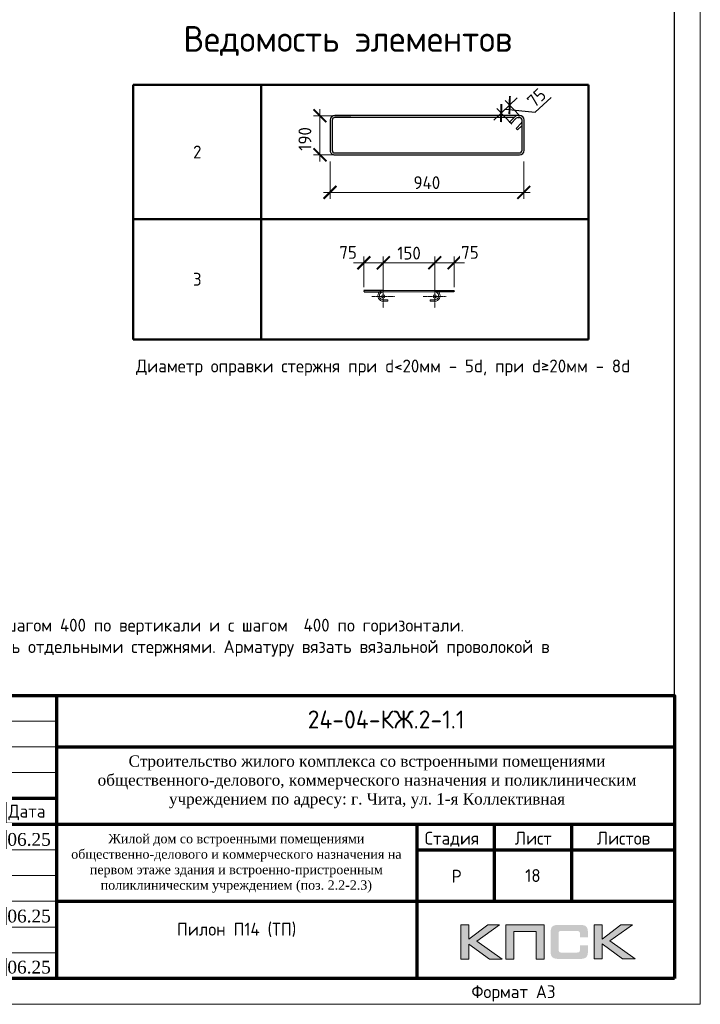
# Model space of a CAD drawing. Header units: millimetres. Extents: x 376598 to 1249954, y -318491 to -22134.
# Tile 376 of 444: x 1147552 to 1160764, y -318491 to -299370. Entities that reach past the tile are written whole.
import ezdxf
from ezdxf.enums import TextEntityAlignment as Align

# ---------------------------------------------------------------- set-up
doc = ezdxf.new("R2010")
doc.units = ezdxf.units.MM
doc.linetypes.add('CENTER2', pattern=[28.575, 19.05, -3.175, 3.175, -3.175])
doc.linetypes.add('GOST2.303 4', pattern=[7, 5, -2, 0])
for name, color, linetype in [('PDF _S_NET_PROFILE_AXIS', 7, 'Continuous'), ('PDF7_Text', 7, 'Continuous'), ('PDF8_Text', 7, 'Continuous'), ('Рамка печать', 7, 'Continuous'), ('ТОЛСТЫЕ_ОСНОВНЫЕ', 6, 'Continuous')]:
    doc.layers.add(name, color=color, linetype=linetype)
for name, color, linetype, lineweight in [('Арм_шпильки', 143, 'Continuous', 18), ('Выноски', 20, 'Continuous', 20), ('Каркасы ригель', 3, 'Continuous', 0), ('Осевая', 10, 'CENTER2', 20), ('подоснова', 151, 'Continuous', 5), ('поз.', 2, 'Continuous', 25), ('размер', 1, 'Continuous', 25), ('РАЗМЕРЫ', 1, 'Continuous', 9), ('Рамка', 7, 'Continuous', 70), ('Текст', 7, 'Continuous', 25), ('ТОНКИЕ', 7, 'Continuous', 9)]:
    doc.layers.add(name, color=color, linetype=linetype, lineweight=lineweight)
doc.styles.add('GOST 2.304', font='CS_Gost2304.shx')
doc.styles.add('GOST-2.304_Type-B', font='GOST_Common.ttf')
doc.styles.add('PDF Times New Roman', font='times.ttf')
doc.styles.add('style1', font='GOST_Common.ttf', dxfattribs={"height": 500})
doc.styles.add('ГОСТ', font='GOST_Common.ttf')
doc.dimstyles.new('мой', dxfattribs={"dimscale": 100, "dimtxt": 2.5, "dimasz": 2.5, "dimexe": 1.25, "dimexo": 0.625, "dimtad": 1, "dimdec": 0, "dimtxsty": 'GOST-2.304_Type-B', "dimblk": 'ARCHTICK', "dimcen": 2.5, "dimdle": 2, "dimaunit": 1, "dimadec": 1, "dimazin": 2, "dimtfac": 1, "dimtdec": 0, "dimtmove": 1, "dimatfit": 3, "dimfxl": 1, "dimtfill": 1, "dimlwd": -1, "dimlwe": -1, "dimarcsym": 0})
doc.dimstyles.new('мой 25', dxfattribs={"dimscale": 100, "dimtxt": 2.5, "dimasz": 2.5, "dimexe": 1.25, "dimexo": 0.625, "dimtad": 1, "dimdec": 0, "dimlfac": 0.5, "dimtxsty": 'GOST-2.304_Type-B', "dimblk": 'ARCHTICK', "dimcen": 2.5, "dimdle": 1.25, "dimaunit": 1, "dimadec": 1, "dimazin": 2, "dimtfac": 1, "dimtdec": 0, "dimtmove": 1, "dimatfit": 3, "dimfxl": 6, "dimfxlon": 1, "dimtfill": 1, "dimlwd": -1, "dimlwe": -1, "dimarcsym": 0})
doc.dimstyles.new('СПДС', dxfattribs={"dimscale": 100, "dimtxt": 2.5, "dimasz": 2.5, "dimexe": 1.25, "dimexo": 0, "dimtad": 1, "dimdec": 0, "dimtxsty": 'GOST-2.304_Type-B', "dimblk": 'ARCHTICK', "dimcen": 2.5, "dimdle": 2, "dimadec": 0, "dimazin": 2, "dimtfac": 0.75, "dimtdec": 0, "dimtmove": 1, "dimatfit": 3, "dimfxl": 1, "dimtolj": 1, "dimarcsym": 1})

# ---------------------------------------------------------------- blocks, each defined once
blk = doc.blocks.new('*T1172')
at = {"layer": 'Выноски', "color": 0, "linetype": 'ByBlock', "lineweight": 50, "transparency": 16777216}
for p, q in [((0, 0), (8834, 0)), ((0, 0), (0, -4943)), ((2484, 0), (2484, -4943)), ((8834, 0), (8834, -4943)), ((0, -2606), (8834, -2606)), ((0, -4943), (8834, -4943))]:
    blk.add_line(p, q, dxfattribs=at)
at = {"layer": 'Выноски', "color": 0, "transparency": 16777216, "char_height": 250, "width": 2183.67, "attachment_point": 5, "style": 'GOST-2.304_Type-B'}
for s, insert in [('2', (1242, -1303)), ('3', (1242, -3774))]:
    blk.add_mtext(s, dxfattribs=dict(at, insert=insert))
blk = doc.blocks.new('*U25')
for p, q in [((-8, 0), (-7, 7.2)), ((-7, -7.2), (-8, 0)), ((-7, 7.2), (-4.2, 14)), ((-4.2, 14), (0.2, 19.8)), ((0.2, 19.8), (6, 24.2)), ((6, 24.2), (12.8, 27)), ((12.8, 27), (20, 28)), ((44, 28), (20, 28)), ((20, 20), (44, 20)), ((44, 20), (44, 28)), ((262.7, 28), (286.7, 28)), ((262.7, 20), (262.7, 28)), ((286.7, 20), (262.7, 20)), ((293.9, 27), (286.7, 28)), ((300.7, 24.2), (293.9, 27)), ((306.5, 19.8), (300.7, 24.2)), ((310.9, 14), (306.5, 19.8)), ((313.7, 7.2), (310.9, 14)), ((314.7, 0), (313.7, 7.2)), ((-4.2, -14), (-7, -7.2)), ((0.2, -19.8), (-4.2, -14)), ((6, -24.2), (0.2, -19.8)), ((12.8, -27), (6, -24.2)), ((20, -28), (12.8, -27)), ((20, -28), (286.7, -28)), ((286.7, -28), (293.9, -27)), ((293.9, -27), (300.7, -24.2)), ((300.7, -24.2), (306.5, -19.8)), ((306.5, -19.8), (310.9, -14)), ((310.9, -14), (313.7, -7.2)), ((313.7, -7.2), (314.7, 0))]:
    blk.add_line(p, q)
at = {"color": 0, "linetype": 'ByBlock', "lineweight": -2}
for p, q in [((0, 0), (0.7, 5.2)), ((0.7, 5.2), (2.7, 10)), ((2.7, 10), (5.9, 14.1)), ((5.9, 14.1), (10, 17.3)), ((10, 17.3), (14.8, 19.3)), ((14.8, 19.3), (20, 20)), ((291.8, 19.3), (286.7, 20)), ((296.7, 17.3), (291.8, 19.3)), ((300.8, 14.1), (296.7, 17.3)), ((304, 10), (300.8, 14.1)), ((306, 5.2), (304, 10)), ((306.7, 0), (306, 5.2)), ((0.7, -5.2), (0, 0)), ((2.7, -10), (0.7, -5.2)), ((5.9, -14.1), (2.7, -10)), ((10, -17.3), (5.9, -14.1)), ((14.8, -19.3), (10, -17.3)), ((20, -20), (14.8, -19.3)), ((20, -20), (286.7, -20)), ((286.7, -20), (291.8, -19.3)), ((291.8, -19.3), (296.7, -17.3)), ((296.7, -17.3), (300.8, -14.1)), ((300.8, -14.1), (304, -10)), ((304, -10), (306, -5.2)), ((306, -5.2), (306.7, 0))]:
    blk.add_line(p, q, dxfattribs=at)
at = {"style": 'GOST 2.304', "oblique": 15, "flags": 9}
for tag, p in [('ДИАМЕТР', (117.8, -62.2)), ('ДЛИНА', (118.1, -72.5)), ('ПОЗИЦИЯ', (118, -56.6)), ('КЛАСС', (118, -67.8)), ('МАССА', (118.7, -78.2))]:
    blk.add_attdef(tag, p, '', height=2.5, dxfattribs=at)
blk = doc.blocks.new('_ArchTick')
at = {"color": 0, "linetype": 'ByBlock', "const_width": 0.15}
blk.add_lwpolyline([(-0.5, -0.5), (0.5, 0.5)], dxfattribs=at)
blk = doc.blocks.new('*D1181')
at = {"layer": 'DEFPOINTS', "color": 0, "lineweight": 0, "transparency": 16777216}
for p in [(1155610, -304091), (1154610, -304628), (1155610, -304627)]:
    blk.add_point(p, dxfattribs=at)
at = {"layer": 'РАЗМЕРЫ', "color": 0, "linetype": 'Continuous', "transparency": 16777216}
for p, q in [((1154610, -304566), (1154610, -303966)), ((1155610, -304565), (1155610, -303966)), ((1154410, -304091), (1155810, -304091))]:
    blk.add_line(p, q, dxfattribs=at)
at = {"layer": 'РАЗМЕРЫ', "color": 0, "transparency": 16777216, "xscale": 250, "yscale": 250, "zscale": 250, "rotation": 180}
blk.add_blockref('_ArchTick', (1154610, -304091), dxfattribs=at)
at = {"layer": 'РАЗМЕРЫ', "color": 0, "transparency": 16777216, "xscale": 250, "yscale": 250, "zscale": 250}
blk.add_blockref('_ArchTick', (1155610, -304091), dxfattribs=at)
at = {"layer": 'РАЗМЕРЫ', "color": 0, "lineweight": 0, "transparency": 16777216, "insert": (1155110, -303903), "char_height": 250, "attachment_point": 5, "style": 'GOST-2.304_Type-B', "bg_fill": 3, "box_fill_scale": 1.1, "bg_fill_color": 256, "bg_fill_true_color": 13158600, "bg_fill_transparency": 0}
blk.add_mtext('150', dxfattribs=at)
blk = doc.blocks.new('*D1184')
at = {"layer": 'DEFPOINTS', "color": 0, "lineweight": 0}
for p in [(1154234, -304091), (1154234, -304627), (1154610, -304628)]:
    blk.add_point(p, dxfattribs=at)
at = {"layer": 'РАЗМЕРЫ', "color": 0, "linetype": 'Continuous'}
for p, q in [((1154234, -304565), (1154234, -303966)), ((1154610, -304566), (1154610, -303966)), ((1154810, -304091), (1154034, -304091))]:
    blk.add_line(p, q, dxfattribs=at)
at = {"layer": 'РАЗМЕРЫ', "color": 0, "xscale": 250, "yscale": 250, "zscale": 250, "rotation": 180}
blk.add_blockref('_ArchTick', (1154234, -304091), dxfattribs=at)
at = {"layer": 'РАЗМЕРЫ', "color": 0, "xscale": 250, "yscale": 250, "zscale": 250}
blk.add_blockref('_ArchTick', (1154610, -304091), dxfattribs=at)
at = {"layer": 'РАЗМЕРЫ', "color": 0, "lineweight": 0, "insert": (1153927, -303889), "char_height": 250, "attachment_point": 5, "style": 'GOST-2.304_Type-B', "bg_fill": 3, "box_fill_scale": 1.1, "bg_fill_color": 256, "bg_fill_true_color": 13158600, "bg_fill_transparency": 0}
blk.add_mtext('75', dxfattribs=at)
blk = doc.blocks.new('*D1185')
at = {"layer": 'DEFPOINTS', "color": 0, "lineweight": 0}
for p in [(1155986, -304091), (1155610, -304628), (1155986, -304627)]:
    blk.add_point(p, dxfattribs=at)
at = {"layer": 'РАЗМЕРЫ', "color": 0, "linetype": 'Continuous'}
for p, q in [((1155610, -304566), (1155610, -303966)), ((1155986, -304565), (1155986, -303966)), ((1155410, -304091), (1156186, -304091))]:
    blk.add_line(p, q, dxfattribs=at)
at = {"layer": 'РАЗМЕРЫ', "color": 0, "xscale": 250, "yscale": 250, "zscale": 250, "rotation": 180}
blk.add_blockref('_ArchTick', (1155610, -304091), dxfattribs=at)
at = {"layer": 'РАЗМЕРЫ', "color": 0, "xscale": 250, "yscale": 250, "zscale": 250}
blk.add_blockref('_ArchTick', (1155986, -304091), dxfattribs=at)
at = {"layer": 'РАЗМЕРЫ', "color": 0, "lineweight": 0, "insert": (1156292, -303889), "char_height": 250, "attachment_point": 5, "style": 'GOST-2.304_Type-B', "bg_fill": 3, "box_fill_scale": 1.1, "bg_fill_color": 256, "bg_fill_true_color": 13158600, "bg_fill_transparency": 0}
blk.add_mtext('75', dxfattribs=at)
blk = doc.blocks.new('*D1178')
at = {"layer": 'DEFPOINTS', "color": 0, "lineweight": 0, "transparency": 16777216}
for p in [(1153576, -301768), (1157336, -301794), (1153576, -302723)]:
    blk.add_point(p, dxfattribs=at)
at = {"layer": 'РАЗМЕРЫ', "color": 0, "linetype": 'Continuous', "transparency": 16777216}
for p, q in [((1153576, -302123), (1153576, -302848)), ((1157336, -302123), (1157336, -302848)), ((1157461, -302723), (1153451, -302723))]:
    blk.add_line(p, q, dxfattribs=at)
at = {"layer": 'РАЗМЕРЫ', "color": 0, "transparency": 16777216, "xscale": 250, "yscale": 250, "zscale": 250, "rotation": 180}
blk.add_blockref('_ArchTick', (1153576, -302723), dxfattribs=at)
at = {"layer": 'РАЗМЕРЫ', "color": 0, "transparency": 16777216, "xscale": 250, "yscale": 250, "zscale": 250}
blk.add_blockref('_ArchTick', (1157336, -302723), dxfattribs=at)
at = {"layer": 'РАЗМЕРЫ', "color": 0, "lineweight": 0, "transparency": 16777216, "insert": (1155456, -302535), "char_height": 250, "attachment_point": 5, "style": 'GOST-2.304_Type-B', "bg_fill": 3, "box_fill_scale": 1.1, "bg_fill_color": 256, "bg_fill_true_color": 13158600, "bg_fill_transparency": 0}
blk.add_mtext('940', dxfattribs=at)
blk = doc.blocks.new('*D1179')
at = {"layer": 'DEFPOINTS', "color": 0, "lineweight": 0, "transparency": 16777216}
for p in [(1153381, -301235), (1154574, -301235), (1154545, -301996)]:
    blk.add_point(p, dxfattribs=at)
at = {"layer": 'РАЗМЕРЫ', "color": 0, "linetype": 'Continuous', "transparency": 16777216}
for p, q in [((1153381, -302121), (1153381, -301110)), ((1153981, -301235), (1153256, -301235)), ((1153981, -301996), (1153256, -301996))]:
    blk.add_line(p, q, dxfattribs=at)
at = {"layer": 'РАЗМЕРЫ', "color": 0, "lineweight": 0, "transparency": 16777216, "insert": (1153089, -301685), "char_height": 250, "attachment_point": 5, "rotation": 90, "style": 'GOST-2.304_Type-B', "bg_fill": 3, "box_fill_scale": 1.1, "bg_fill_color": 256, "bg_fill_true_color": 13158600, "bg_fill_transparency": 0}
blk.add_mtext('190', dxfattribs=at)
at = {"layer": 'РАЗМЕРЫ', "color": 0, "transparency": 16777216, "xscale": 250, "yscale": 250, "zscale": 250}
for p, rotation in [((1153381, -301235), 90), ((1153381, -301996), 270)]:
    blk.add_blockref('_ArchTick', p, dxfattribs=dict(at, rotation=rotation))
blk = doc.blocks.new('*U56')
at = {"layer": 'ТОЛСТЫЕ_ОСНОВНЫЕ', "color": 6}
blk.add_lwpolyline([(20, 5), (415, 5), (415, 292), (20, 292)], close=True, dxfattribs=at)
at = {"layer": 'ТОНКИЕ'}
blk.add_lwpolyline([(0, 0), (420, 0), (420, 297), (0, 297)], close=True, dxfattribs=at)
at = {"layer": 'Текст', "style": 'style1'}
blk.add_text('Формат А3', height=2.5, dxfattribs=at).set_placement((375.57, 1.2))
blk = doc.blocks.new('11')
at = {"layer": 'Выноски'}
for p, q in [((47944, 66700), (47962, 66737)), ((47962, 66737), (47989, 66781)), ((47989, 66781), (48016, 66806)), ((48016, 66806), (48038, 66823)), ((48038, 66823), (48060, 66786)), ((48060, 66786), (48058, 66769)), ((47885, 66608), (47944, 66700))]:
    blk.add_line(p, q, dxfattribs=at)
blk.add_lwpolyline([(47863, 66761), (47937, 66865), (47843, 66458), (47885, 66564), (47905, 66616), (47954, 66628), (47979, 66606), (47957, 66539), (47937, 66487), (47947, 66458), (47991, 66470), (48051, 66611), (48041, 66569), (48023, 66505), (48023, 66448), (48065, 66448), (48090, 66529), (48110, 66608), (48043, 66369), (47972, 66275), (47954, 66344), (47991, 66389), (48078, 66431), (48142, 66470), (48154, 66441), (48204, 66512), (48246, 66606), (48209, 66455), (48204, 66418), (48295, 66574), (48265, 66463), (48265, 66455), (48312, 66453), (48342, 66529), (48347, 66584), (48337, 66465), (48349, 66453), (48401, 66569), (48443, 66616), (48461, 66678), (48466, 66727), (48436, 66811), (48399, 66754), (48399, 66618), (48389, 66549), (48374, 66507), (48416, 66564), (48441, 66576), (48451, 66524), (48433, 66482), (48419, 66453), (48424, 66428), (48458, 66421)], dxfattribs=at)
blk = doc.blocks.new('яяя')
at = {"lineweight": 30}
for points in [[(345424, 110432), (345425, 110410), (345424, 110397), (345417, 110379), (345406, 110350), (345390, 110319), (345357, 110275), (345310, 110221), (345265, 110176), (345198, 110110), (345161, 110077), (345133, 110066), (345116, 110066), (345102, 110075), (345090, 110091), (345082, 110115), (345074, 110146), (345066, 110182), (345064, 110206), (345067, 110234), (345077, 110278), (345095, 110320), (345114, 110361), (345134, 110395), (345159, 110428), (345195, 110469), (345228, 110506), (345284, 110560), (345331, 110595), (345379, 110625), (345435, 110648), (345486, 110670), (345532, 110686), (345573, 110696), (345605, 110698), (345621, 110695), (345635, 110687), (345648, 110671), (345656, 110649), (345659, 110625), (345659, 110583), (345656, 110553), (345647, 110523), (345635, 110489), (345387, 110033), (345349, 109985), (345311, 109948), (345247, 109889), (345209, 109858), (345192, 109844), (345180, 109837), (345157, 109833), (345150, 109835), (345140, 109842), (345135, 109856), (345138, 109881), (345148, 109892), (345183, 109930), (345267, 110024), (345343, 110105), (345455, 110213), (345617, 110343), (345775, 110456), (345811, 110526), (345838, 110607), (345890, 110740), (345902, 110771), (345698, 110295), (345672, 110226), (345626, 110132), (345572, 110032), (345518, 109953), (345481, 109918), (345497, 110001), (345567, 110147), (345655, 110301), (345760, 110442)], [(345481, 109918), (345476, 109896), (345475, 109874), (345485, 109861), (345506, 109866), (345539, 109891), (345632, 109983), (345968, 110450), (346022, 110527), (346029, 110560), (346027, 110579), (346026, 110590), (346010, 110605), (345993, 110609), (345975, 110601), (345962, 110584), (345954, 110562), (345857, 110421), (345783, 110292), (345741, 110183), (345701, 110079), (345665, 109985), (345660, 109952), (345666, 109929), (345669, 109915), (345682, 109910), (345702, 109914), (345735, 109941), (345846, 110007), (346065, 110160), (346075, 110193), (346070, 110217), (346066, 110236), (346052, 110241), (346030, 110241), (346007, 110228), (345978, 110203), (345960, 110164), (345892, 110010), (345895, 109986), (345904, 109966), (345925, 109964), (345969, 109968), (346045, 110000), (346218, 110114), (346261, 110154), (346280, 110184), (346282, 110210), (346278, 110225), (346263, 110229), (346241, 110222), (346220, 110198), (346162, 110049), (345989, 109904), (345932, 109849), (345906, 109805), (345891, 109739), (345890, 109690), (345899, 109652), (345924, 109647), (345956, 109655), (345980, 109674), (346058, 109838), (346158, 110046), (346261, 110098), (346314, 110120), (346292, 110079), (346269, 110036), (346261, 110008), (346267, 109998), (346293, 109998), (346363, 110039), (346445, 110095), (346421, 110068), (346414, 110040), (346407, 110011), (346416, 109990), (346466, 109972), (346509, 109977), (346574, 109984), (347172, 110293)], [(346586, 109971), (346543, 109917), (346509, 109873), (346489, 109825), (346475, 109767), (346472, 109710), (346478, 109675), (346485, 109641), (346501, 109621), (346517, 109602), (346542, 109589), (346568, 109592), (346605, 109620), (346680, 109731), (346736, 109842), (346865, 110115), (346962, 110290), (346969, 110318), (346979, 110360), (347013, 110403), (347056, 110434), (347091, 110450), (347109, 110450), (347121, 110434), (347115, 110405), (347072, 110355), (347012, 110307), (346924, 110222)]]:
    blk.add_lwpolyline(points, dxfattribs=at)
blk = doc.blocks.new('штамп кж1.1')
at = {"layer": 'Рамка печать', "lineweight": 20}
h = blk.add_hatch(color=0, dxfattribs=at)
h.paths.add_polyline_path([(419458, -85094), (419234, -85094), (418867, -85370), (418867, -85094), (418712, -85094), (418712, -85757), (418867, -85757), (418867, -85466), (419264, -85757), (419512, -85757), (419019, -85406)])
h.paths.add_polyline_path([(419737, -85219), (420175, -85219), (420175, -85757), (420329, -85757), (420329, -85094), (420165, -85094), (419583, -85094), (419583, -85251), (419583, -85757), (419737, -85757)])
h.paths.add_polyline_path([(421451, -85091), (421295, -85091), (421295, -85754), (421451, -85754), (421451, -85462), (421847, -85754), (422095, -85754), (421602, -85403), (422041, -85091), (421818, -85091), (421451, -85367)])
blk.add_hatch(color=204, dxfattribs=at).paths.add_polyline_path([(421166, -85165), (421164, -85157), (421161, -85151), (421158, -85145), (421154, -85139), (421151, -85134), (421147, -85129), (421143, -85124), (421139, -85120), (421133, -85117), (421128, -85113), (421122, -85109), (421115, -85107), (421108, -85104), (421100, -85101), (421093, -85099), (421075, -85096), (421056, -85093), (421035, -85092), (421012, -85091), (420617, -85091), (420594, -85092), (420573, -85093), (420553, -85096), (420536, -85099), (420528, -85102), (420521, -85104), (420514, -85107), (420508, -85110), (420502, -85113), (420496, -85117), (420491, -85120), (420486, -85124), (420482, -85129), (420478, -85134), (420474, -85139), (420471, -85145), (420468, -85151), (420466, -85158), (420463, -85165), (420461, -85172), (420457, -85188), (420455, -85206), (420453, -85226), (420453, -85248), (420453, -85596), (420453, -85618), (420455, -85638), (420457, -85656), (420461, -85673), (420463, -85680), (420466, -85687), (420468, -85694), (420471, -85700), (420474, -85705), (420478, -85711), (420482, -85716), (420486, -85720), (420491, -85725), (420496, -85728), (420502, -85731), (420508, -85735), (420514, -85738), (420521, -85740), (420528, -85743), (420536, -85745), (420553, -85749), (420573, -85751), (420594, -85753), (420617, -85754), (421012, -85754), (421035, -85753), (421056, -85752), (421075, -85749), (421092, -85746), (421100, -85743), (421108, -85741), (421115, -85738), (421122, -85735), (421128, -85732), (421133, -85728), (421139, -85725), (421143, -85720), (421147, -85716), (421151, -85711), (421154, -85706), (421158, -85700), (421161, -85694), (421164, -85688), (421166, -85680), (421169, -85673), (421172, -85656), (421175, -85639), (421176, -85618), (421177, -85596), (421177, -85487), (421022, -85487), (421022, -85576), (421022, -85582), (421021, -85588), (421020, -85594), (421019, -85599), (421017, -85604), (421015, -85608), (421012, -85612), (421008, -85616), (421005, -85619), (421001, -85622), (420996, -85624), (420991, -85626), (420987, -85627), (420981, -85628), (420974, -85628), (420968, -85629), (420649, -85629), (420644, -85628), (420639, -85628), (420635, -85626), (420631, -85624), (420627, -85621), (420624, -85618), (420620, -85615), (420617, -85611), (420615, -85607), (420613, -85603), (420611, -85598), (420609, -85593), (420607, -85584), (420607, -85574), (420607, -85256), (420607, -85250), (420607, -85245), (420609, -85240), (420610, -85235), (420611, -85231), (420613, -85228), (420616, -85225), (420619, -85221), (420622, -85218), (420626, -85216), (420630, -85214), (420634, -85212), (420639, -85211), (420643, -85210), (420649, -85210), (420654, -85210), (420968, -85210), (420974, -85210), (420981, -85210), (420986, -85212), (420991, -85213), (420996, -85215), (421000, -85217), (421004, -85220), (421008, -85223), (421011, -85227), (421014, -85231), (421017, -85235), (421019, -85240), (421020, -85245), (421021, -85250), (421022, -85257), (421022, -85263), (421022, -85336), (421177, -85336), (421177, -85248), (421176, -85226), (421175, -85206), (421172, -85188), (421168, -85172)])
at = {"layer": 'PDF _S_NET_PROFILE_AXIS', "lineweight": 30, "elevation": 0}
blk.add_lwpolyline([(409123, -83320), (409140, -83299), (409161, -83282), (409174, -83265), (409208, -83231), (409216, -83227), (409221, -83219), (409229, -83214), (409238, -83206), (409259, -83189), (409276, -83176), (409288, -83172), (409297, -83172), (409297, -83176), (409293, -83185), (409280, -83198), (409191, -83274), (409174, -83282), (409157, -83299), (409106, -83329), (409085, -83341), (409060, -83358), (409055, -83363), (409051, -83363), (409060, -83358), (409072, -83350), (409077, -83350), (409081, -83346), (409077, -83350), (409072, -83354), (409064, -83358), (409047, -83371), (409030, -83380), (409013, -83397), (408971, -83426), (408933, -83460), (408890, -83502), (408878, -83515), (408873, -83524), (408865, -83528), (408857, -83540), (408840, -83562), (408827, -83583), (408818, -83600), (408797, -83625), (408772, -83646), (408717, -83701), (408683, -83727), (408666, -83735), (408653, -83744), (408628, -83752), (408603, -83752), (408594, -83744), (408590, -83731), (408586, -83706), (408586, -83680), (408590, -83667), (408598, -83655), (408611, -83642), (408636, -83629), (408645, -83621), (408662, -83612), (408683, -83600), (408696, -83595), (408708, -83583), (408725, -83574), (408742, -83562), (408785, -83536), (408831, -83507), (408873, -83481), (408912, -83456), (408928, -83443), (408941, -83435), (408954, -83430), (408962, -83422), (408962, -83426), (408954, -83430), (408950, -83435), (408937, -83443), (408920, -83456), (408882, -83477), (408797, -83532), (408755, -83557), (408721, -83574), (408708, -83583), (408696, -83587), (408687, -83591), (408679, -83591), (408666, -83595), (408658, -83591), (408653, -83587), (408653, -83570), (408658, -83557), (408658, -83545), (408662, -83528), (408674, -83502), (408691, -83477), (408700, -83468), (408704, -83460), (408717, -83456), (408751, -83439), (408763, -83439), (408772, -83435), (408785, -83430), (408848, -83418), (408873, -83405), (408895, -83397), (408933, -83380), (408954, -83371), (408975, -83358), (408992, -83346), (409005, -83333), (409039, -83308), (409064, -83295), (409077, -83286), (409094, -83274), (409127, -83244), (409144, -83231), (409153, -83223), (409157, -83223), (409149, -83240), (409123, -83265), (409111, -83274), (409077, -83299), (409064, -83308), (409051, -83320), (409026, -83350), (409013, -83363), (409009, -83371), (408992, -83392), (408979, -83401), (408967, -83418), (408962, -83422), (408962, -83426), (408958, -83430), (408950, -83435), (408937, -83447), (408916, -83473), (408903, -83485), (408890, -83502), (408882, -83515), (408873, -83524), (408869, -83528), (408873, -83524), (408878, -83524), (408873, -83528), (408865, -83549), (408857, -83553), (408852, -83562), (408848, -83566), (408823, -83617), (408823, -83629), (408818, -83638), (408823, -83642), (408827, -83642), (408840, -83629), (408852, -83621), (408907, -83566), (408941, -83540), (408954, -83528), (408967, -83524), (408971, -83515), (408984, -83502), (408988, -83494), (408996, -83494), (408996, -83498), (408979, -83515), (408962, -83536), (408937, -83557), (408924, -83566), (408912, -83579), (408907, -83579), (408899, -83583), (408895, -83591), (408895, -83612), (408899, -83617), (408907, -83617), (408920, -83608), (408937, -83591), (408945, -83579), (408954, -83570), (408979, -83540), (408996, -83524), (409005, -83511), (409017, -83507), (409022, -83502), (409026, -83502), (409013, -83515), (409005, -83528), (408992, -83536), (408971, -83562), (408954, -83583), (408945, -83591), (408941, -83600), (408937, -83612), (408937, -83625), (408941, -83629), (408954, -83634), (408958, -83629), (408967, -83612), (408979, -83600), (409000, -83583), (409009, -83574), (409022, -83574), (409026, -83583), (409026, -83608), (409030, -83608), (409039, -83604), (409051, -83595), (409077, -83570), (409085, -83557), (409089, -83553), (409089, -83549), (409085, -83549), (409081, -83553), (409072, -83557), (409047, -83574), (409017, -83595), (408979, -83621), (408971, -83625), (408958, -83629), (408950, -83638), (408933, -83663), (408924, -83684), (408903, -83722), (408886, -83765), (408865, -83811), (408848, -83862), (408840, -83883), (408827, -83909), (408827, -83921), (408831, -83921), (408835, -83917), (408840, -83909), (408848, -83896), (408852, -83888), (408861, -83875), (408886, -83841), (408903, -83816), (408924, -83782), (408954, -83748), (408984, -83706), (409043, -83625), (409077, -83583), (409106, -83545), (409132, -83511), (409157, -83481), (409174, -83456), (409195, -83430), (409229, -83388), (409263, -83350), (409305, -83308), (409394, -83214), (409441, -83172), (409479, -83130), (409517, -83092), (409551, -83062), (409580, -83037), (409606, -83016), (409627, -82999), (409644, -82986), (409657, -82977), (409665, -82969), (409674, -82969), (409674, -82965), (409682, -82960), (409682, -82982), (409674, -82994), (409665, -83003), (409661, -83011), (409563, -83109), (409538, -83138), (409504, -83168), (409318, -83354), (409242, -83422), (409187, -83477), (409178, -83490), (409170, -83498), (409161, -83502), (409157, -83507), (409157, -83511), (409161, -83511), (409170, -83507), (409182, -83494), (409212, -83477), (409225, -83464), (409238, -83460), (409246, -83452), (409263, -83443), (409276, -83443), (409276, -83452), (409267, -83468), (409259, -83481), (409242, -83502), (409238, -83515), (409233, -83524), (409229, -83528), (409229, -83532), (409238, -83540), (409242, -83536), (409246, -83536), (409254, -83532), (409267, -83524), (409318, -83485), (409356, -83460), (409381, -83452), (409386, -83452), (409390, -83456), (409390, -83494), (409394, -83507), (409398, -83515), (409407, -83519), (409415, -83515), (409424, -83515), (409449, -83507), (409492, -83490), (409521, -83477), (409551, -83460), (409593, -83443), (409635, -83422), (409690, -83397)], dxfattribs=at)
at = {"layer": 'Рамка', "color": 7}
for p, q in [((405358, -83134), (405358, -80634)), ((407358, -83134), (407358, -80634)), ((410858, -81634), (422858, -81634)), ((404358, -82634), (410858, -82634)), ((404358, -83134), (422858, -83134)), ((419358, -83134), (419358, -84634)), ((420858, -83134), (420858, -84634)), ((417858, -83634), (422858, -83634)), ((417858, -83634), (422858, -83634)), ((410858, -84634), (422858, -84634))]:
    blk.add_line(p, q, dxfattribs=at)
at = {"layer": 'Рамка'}
for p, q in [((406358, -86134), (406358, -80634)), ((408358, -86134), (408358, -80634)), ((408358, -80634), (408358, -86134)), ((409858, -80634), (409858, -86134)), ((409858, -86134), (409858, -80634)), ((410858, -80634), (410858, -86134)), ((417858, -83134), (417858, -86134))]:
    blk.add_line(p, q, dxfattribs=at)
at = {"layer": 'Рамка', "color": 7, "lineweight": 15}
for p, q in [((404358, -81134), (410858, -81134)), ((404358, -81634), (410858, -81634)), ((404358, -82134), (410858, -82134)), ((404358, -83634), (410858, -83634)), ((404358, -84134), (410858, -84134)), ((404358, -84634), (410858, -84634)), ((404358, -85134), (410858, -85134)), ((404358, -85634), (410858, -85634))]:
    blk.add_line(p, q, dxfattribs=at)
at = {"layer": 'Рамка'}
blk.add_lwpolyline([(422858, -86134), (404358, -86134), (404358, -80634), (422858, -80634)], close=True, dxfattribs=at)
at = {"layer": 'Рамка печать', "color": 0, "lineweight": 20}
for points in [[(418712, -85757), (418712, -85094), (418867, -85094), (418867, -85370), (419234, -85094), (419458, -85094), (419019, -85406), (419512, -85757), (419264, -85757), (418867, -85466), (418867, -85757), (418712, -85757)], [(419737, -85757), (419737, -85219), (420175, -85219), (420175, -85757), (420329, -85757), (420329, -85094), (420165, -85094), (419583, -85094), (419583, -85251), (419583, -85757), (419737, -85757)], [(421295, -85754), (421295, -85091), (421451, -85091), (421451, -85367), (421818, -85091), (422041, -85091), (421602, -85403), (422095, -85754), (421847, -85754), (421451, -85462), (421451, -85754), (421295, -85754)]]:
    blk.add_lwpolyline(points, close=True, dxfattribs=at)
at = {"color": 2, "lineweight": 60, "xscale": 0.5, "yscale": 0.5, "zscale": 0.5}
blk.add_blockref('яяя', (236070, -141038), dxfattribs=at)
at = {"layer": 'Выноски', "color": 0}
blk.add_blockref('11', (360773, -151499), dxfattribs=at)
at = {"layer": 'PDF7_Text', "char_height": 248, "attachment_point": 7, "style": 'PDF Times New Roman'}
for s, insert in [('Патрушев', (406387, -83634)), ('06.25', (409908, -83561)), ('06.25', (409908, -85050)), ('Жукова', (406466, -86056)), ('06.25', (409908, -86042))]:
    blk.add_mtext(s, dxfattribs=dict(at, insert=insert))
at = {"layer": 'PDF7_Text', "insert": (410912, -84467), "char_height": 180, "width": 6881.02, "attachment_point": 7, "style": 'PDF Times New Roman'}
blk.add_mtext('\\pxqc;Жилой дом со встроенными помещениями общественно-делового и коммерческого назначения на первом этаже здания и встроенно-пристроенным поликлиническим учреждением (поз. 2.2-2.3)', dxfattribs=at)
at = {"layer": 'PDF7_Text', "insert": (406426, -85084), "char_height": 247.95, "attachment_point": 7, "style": 'PDF Times New Roman'}
blk.add_mtext_dynamic_manual_height_columns('{\\C256;Куликов}', width=2000, gutter_width=1250, heights=[0], dxfattribs=at)
at = {"layer": 'PDF8_Text', "char_height": 248, "attachment_point": 7, "style": 'PDF Times New Roman'}
for s, insert in [('ГИП', (404451, -83561)), ('Исполнит.', (404432, -85007)), ('Н.контр.', (404445, -86056))]:
    blk.add_mtext(s, dxfattribs=dict(at, insert=insert))
at = {"layer": 'Текст', "color": 7, "style": 'ГОСТ'}
blk.add_text('24-04-КЖ.2-1.1', height=350, dxfattribs=at).set_placement((417259, -81103), align=Align.MIDDLE_CENTER)
for s, p in [('Изм.', (404522, -82993)), ('Лист', (406493, -82996)), ('N док.', (407423, -82993)), ('Подпись', (408507, -83008)), ('Дата', (409929, -83008)), ('Стадия', (418009, -83534)), ('Лист', (419758, -83534)), ('Листов', (421350, -83534)), ('Р', (418530, -84272))]:
    blk.add_text(s, height=250, dxfattribs=at).set_placement(p)
at = {"layer": 'Текст', "color": 7, "style": 'ГОСТ', "width": 0.9}
blk.add_text('Кол.уч.', height=250, dxfattribs=at).set_placement((405423, -82992))
at = {"layer": 'Текст', "color": 7, "insert": (411117, -81801), "char_height": 220, "attachment_point": 1, "style": 'ГОСТ'}
blk.add_mtext_dynamic_manual_height_columns('\\pxqc;{\\fTimes New Roman|b0|i0|c204|p18;\\C256;Строительство жилого комплекса со встроенными помещениями общественного-делового, коммерческого назначения и поликлиническим учреждением по адресу: г. Чита, ул. 1-я Коллективная}', width=11543.07, gutter_width=12.5, heights=[0], dxfattribs=at)
blk = doc.blocks.new('*T1180')
at = {"layer": 'Каркасы ригель', "color": 0, "linetype": 'ByBlock', "lineweight": -2, "transparency": 16777216}
for p, q in [((0, 0), (1500, 0)), ((0, -1000), (1500, -1000))]:
    blk.add_line(p, q, dxfattribs=at)
at = {"layer": 'Каркасы ригель', "color": 0, "linetype": 'ByBlock', "lineweight": 50, "transparency": 16777216}
for p, q in [((0, 0), (0, -1000)), ((1500, 0), (1500, -1000))]:
    blk.add_line(p, q, dxfattribs=at)
at = {"layer": 'Каркасы ригель', "color": 0, "linetype": 'Continuous', "lineweight": 0, "transparency": 16777216, "insert": (750, -500), "char_height": 250, "width": 1000, "attachment_point": 5, "style": 'ГОСТ'}
blk.add_mtext('18', dxfattribs=at)
blk = doc.blocks.new('*U606')
at = {"color": 0, "linetype": 'ByBlock', "lineweight": -2}
for p, q in [((-10, 917.8), (-10, 12.5)), ((-10, 910.8), (-10, 917.8)), ((0, 910.8), (0, 917.8)), ((160.8, 940.3), (12.5, 940.3)), ((160.8, 930.3), (12.5, 930.3)), ((53.8, 901.2), (28.3, 926.6)), ((38.8, 930.3), (60.9, 908.2)), ((173.3, 12.5), (173.3, 917.8)), ((183.3, 12.5), (183.3, 917.8)), ((22, 869.4), (-3.4, 894.9)), ((0, 891.5), (0, 12.5)), ((3.7, 901.9), (29.1, 876.5)), ((29.1, 876.5), (22, 869.4)), ((60.9, 908.2), (53.8, 901.2)), ((12.5, 0), (160.8, 0)), ((12.5, -10), (160.8, -10))]:
    blk.add_line(p, q, dxfattribs=at)
for centre, radius, start, end in [((12.5, 917.8), 22.5, 90, 180), ((12.5, 917.8), 12.5, 90, 180), ((19.5, 917.8), 12.5, 45, 90), ((160.8, 917.8), 22.5, 0, 90), ((160.8, 917.8), 12.5, 0, 90), ((12.5, 910.8), 22.5, 180, 225), ((12.5, 910.8), 12.5, 180, 225), ((12.5, 12.5), 22.5, 180, 270), ((12.5, 12.5), 12.5, 180, 270), ((160.8, 12.5), 12.5, 270, 0), ((160.8, 12.5), 22.5, 270, 0)]:
    blk.add_arc(centre, radius, start, end, dxfattribs=at)
at = {"style": 'GOST 2.304', "oblique": 15, "flags": 9}
for tag, p in [('ДИАМЕТР', (-52.8, -63)), ('КЛАСС', (-53, -68.7)), ('ДЛИНА', (-52.5, -73.8)), ('ПОЗИЦИЯ', (-52.3, -58)), ('МАССА', (-52.3, -78.3))]:
    blk.add_attdef(tag, p, '', height=2.5, dxfattribs=at)
blk = doc.blocks.new('*D3874')
at = {"layer": 'DEFPOINTS', "color": 0, "lineweight": 0, "transparency": 16777216}
for p in [(1157063, -301028), (1157268, -301245), (1157104, -301399)]:
    blk.add_point(p, dxfattribs=at)
at = {"layer": 'РАЗМЕРЫ', "color": 0, "lineweight": -2, "transparency": 16777216}
for p, q in [((1156754, -301320), (1157208, -300890)), ((1157268, -301245), (1156977, -300937)), ((1157560, -301169), (1157868, -300878)), ((1157104, -301399), (1156813, -301092)), ((1156981, -301105), (1157560, -301169))]:
    blk.add_line(p, q, dxfattribs=at)
at = {"layer": 'РАЗМЕРЫ', "color": 0, "lineweight": -2, "transparency": 16777216, "xscale": 250, "yscale": 250, "zscale": 250}
for p, rotation in [((1157063, -301028), 43.44872323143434), ((1156899, -301183), 223.4487232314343)]:
    blk.add_blockref('_ArchTick', p, dxfattribs=dict(at, rotation=rotation))
at = {"layer": 'РАЗМЕРЫ', "color": 0, "lineweight": 0, "transparency": 16777216, "insert": (1157585, -300887), "char_height": 250, "attachment_point": 5, "rotation": 43.4487, "style": 'GOST-2.304_Type-B'}
blk.add_mtext('\\A1;75', dxfattribs=at)

msp = doc.modelspace()

# ---------------------------------------------------------------- linework, layer by layer
at = {"layer": 'Осевая', "ltscale": 0.1}
for p, q in [((1154833.7, -304743.9), (1154385.4, -304743.9)), ((1155833.7, -304743.9), (1155385.4, -304743.9))]:
    msp.add_line(p, q, dxfattribs=at)

# ---------------------------------------------------------------- block references
for name, p in [('*T1172', (1149757.4, -300636.7)), ('*T1180', (1156763.9, -315491.4))]:
    msp.add_blockref(name, p)
at = {"layer": 'Арм_шпильки', "color": 3, "xscale": 3.75, "yscale": 3.75, "zscale": 3.75, "rotation": 180}
msp.add_blockref('*U25', (1155684.5, -304732.3), dxfattribs=at)
at = {"layer": 'размер'}
msp.add_blockref('штамп кж1.1', (737405.6, -231857.1), dxfattribs=at)

# ---------------------------------------------------------------- texts
at = {"ltscale": 100, "char_height": 250, "width": 17398.124, "attachment_point": 1, "style": 'GOST-2.304_Type-B'}
for s, insert in [(' Диаметр оправки стержня при d<20мм - 5d, при d≥20мм - 8d', (1149660.5, -305970.3)), ('\\pxi-3,l3,t3,20;1.^IОбщие примечания см. лист 1\\P2.^IШпильки поз.3 устанавливать с шагом 400 по вертикали и с шагом  400 по горизонтали.\\P3.^IАрмирование пилонов  выполнять отдельными стержнями. Арматуру вязать вязальной проволокой в каждом пересечении.', (1141518.8, -310586.2))]:
    msp.add_mtext(s, dxfattribs=dict(at, insert=insert))
at = {"layer": 'РАЗМЕРЫ', "insert": (1153921.1, -299783.5), "char_height": 500, "attachment_point": 5, "style": 'GOST-2.304_Type-B'}
msp.add_mtext_dynamic_manual_height_columns('{\\C0;Ведомость элементов}', width=15225.227, gutter_width=15, heights=[0], dxfattribs=at)
at = {"layer": 'Текст', "color": 7, "insert": (1148263.9, -316491.4), "char_height": 250, "attachment_point": 1, "style": 'ГОСТ'}
msp.add_mtext_dynamic_manual_height_columns('\\pxqc;{\\C256;\\PПилон П14 (ТП) }', width=7000, gutter_width=12.5, heights=[1500], dxfattribs=at)

# ---------------------------------------------------------------- dimensions: what is measured, and where the dimension line sits
at = {"layer": 'РАЗМЕРЫ', "lineweight": 0}
dim = msp.add_linear_dim(base=(1157062.6, -301028), p1=(1157104.2, -301399.4), p2=(1157267.7, -301244.5), angle=43.44872, text='75', dimstyle='СПДС', dxfattribs=at)
dim.commit()
dim.dimension.update_dxf_attribs({"geometry": '*D3874', "text_midpoint": (1157605.4, -301126.3), "dimtype": 161})

# ---------------------------------------------------------------- next in the draw order: dimensions: what is measured, and where the dimension line sits
dim = msp.add_linear_dim(base=(1153575.9, -302722.6), p1=(1157335.8, -301793.8), p2=(1153575.9, -301768.2), dimstyle='мой 25', override={"dimlfac": 0.25}, dxfattribs=at)
dim.commit()
dim.dimension.update_dxf_attribs({"geometry": '*D1178', "text_midpoint": (1155455.8, -302535.1)})
dim = msp.add_linear_dim(base=(1155609.5, -304090.8), p1=(1154609.6, -304628), p2=(1155609.5, -304627.3), text='150', dimstyle='мой', dxfattribs=at)
dim.commit()
dim.dimension.update_dxf_attribs({"geometry": '*D1181', "text_midpoint": (1155109.6, -303903.3)})

# ---------------------------------------------------------------- next in the draw order: linework, layer by layer
at = {"layer": 'поз.', "linetype": 'GOST2.303 4', "ltscale": 0.4}
for points in [[(1154609.5, -304627.3), (1154233.5, -304627.3), (1154233.5, -304657.3), (1154608.3, -304657.5)], [(1155609.5, -304627.3), (1155985.5, -304627.3), (1155985.5, -304657.3), (1155610.8, -304657.5)]]:
    msp.add_lwpolyline(points, dxfattribs=at)

# ---------------------------------------------------------------- next in the draw order: dimensions: what is measured, and where the dimension line sits
at = {"layer": 'РАЗМЕРЫ', "lineweight": 0}
dim = msp.add_linear_dim(base=(1153381.3, -301234.5), p1=(1154545.3, -301995.9), p2=(1154574.5, -301234.5), angle=90, dimstyle='мой 25', override={"dimlfac": 0.25}, dxfattribs=at)
dim.commit()
dim.dimension.update_dxf_attribs({"geometry": '*D1179', "text_midpoint": (1153276.1, -301684.6), "dimtype": 160})

# ---------------------------------------------------------------- next in the draw order: block references
at = {"lineweight": 30, "xscale": 3.959999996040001, "yscale": 3.959999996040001, "zscale": 3.959999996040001, "rotation": 269.9999999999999}
msp.add_blockref('*U606', (1153619.3, -301270.1), dxfattribs=at)

# ---------------------------------------------------------------- next in the draw order: dimensions: what is measured, and where the dimension line sits
at = {"layer": 'РАЗМЕРЫ', "lineweight": 0}
dim = msp.add_linear_dim(base=(1154233.5, -304090.8), p1=(1154609.6, -304628), p2=(1154233.5, -304627.3), text='75', dimstyle='мой', dxfattribs=at)
dim.commit()
dim.dimension.update_dxf_attribs({"geometry": '*D1184', "text_midpoint": (1153926.7, -304076.5), "dimtype": 160})
dim = msp.add_linear_dim(base=(1155985.5, -304090.8), p1=(1155609.5, -304628), p2=(1155985.5, -304627.3), angle=180, text='75', dimstyle='мой', dxfattribs=at)
dim.commit()
dim.dimension.update_dxf_attribs({"geometry": '*D1185', "text_midpoint": (1156292.4, -304076.5), "dimtype": 160})

# ---------------------------------------------------------------- next in the draw order: linework, layer by layer
at = {"layer": 'Осевая', "ltscale": 0.1}
for p, q in [((1154609.6, -304519.8), (1154609.6, -304968)), ((1155609.5, -304519.8), (1155609.5, -304968))]:
    msp.add_line(p, q, dxfattribs=at)
at = {"layer": 'подоснова'}
for centre in [(1154609.6, -304743.9), (1155609.5, -304743.9)]:
    msp.add_circle(centre, 32, dxfattribs=at)

# ---------------------------------------------------------------- next in the draw order: block references
at = {"xscale": 100, "yscale": 100, "zscale": 100}
msp.add_blockref('*U56', (1118763.9, -318491.4), dxfattribs=at)

doc.saveas('drawing.dxf')
